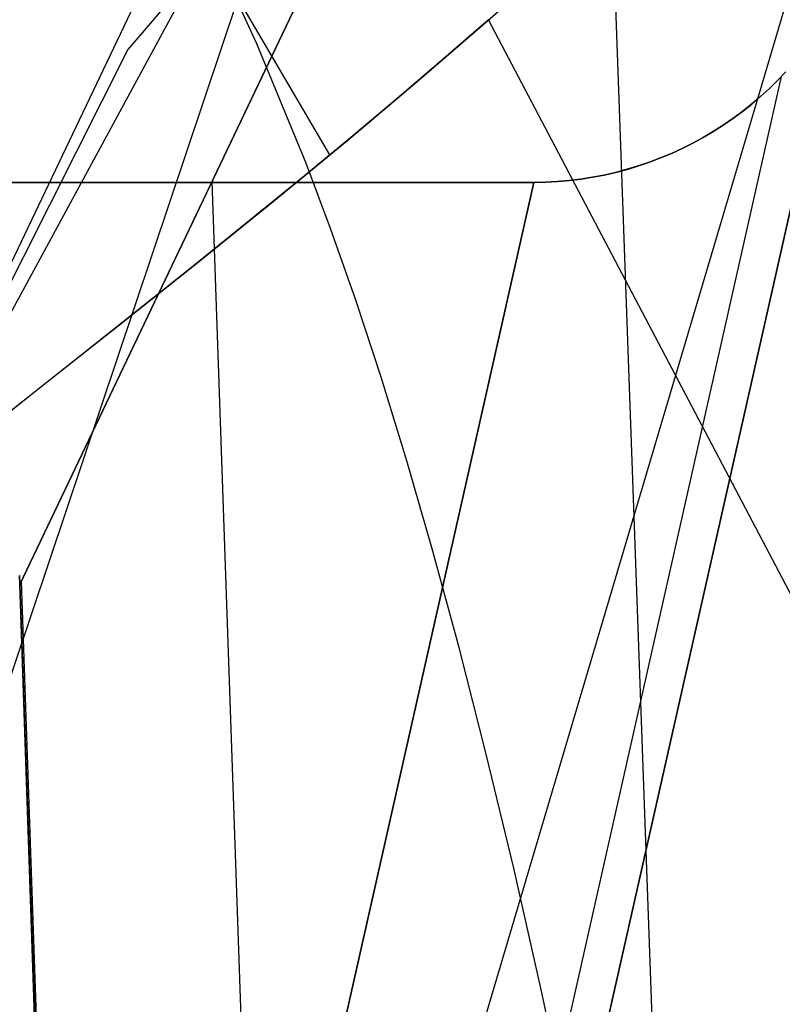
# Model space of a CAD drawing. Header units: millimetres. Extents: x -273 to 273, y -240 to 302.
# Tile 276 of 280: x 230.04 to 234.49, y 229.79 to 235.54. Entities that reach past the tile are written whole.
import ezdxf

# ---------------------------------------------------------------- set-up
doc = ezdxf.new("R2010")
doc.units = ezdxf.units.MM
doc.header["$MEASUREMENT"] = 0
doc.layers.add('IGES level 1', color=7, linetype='Continuous', true_color=0x3e413d)
doc.layers.add('IGES level 2', color=7, linetype='Continuous', true_color=0x008000)

msp = doc.modelspace()

# ---------------------------------------------------------------- linework, layer by layer
at = {"layer": 'IGES level 1'}
for p, q in [((229.5831, 233.2657, 420.4467), (239.6005, 254.288, 0.0001)), ((240.0568, 253.2681), (230.0406, 232.2408, 420.4063)), ((230.0406, 232.2408, 420.4063), (240.0568, 253.2681)), ((224.5786, 215.5784, 421.7705), (234.6867, 245.7241, 6)), ((234.787, 200.3165, 280.5645), (233.3854, 239.2625, 280.0202)), ((224.9904, 203.5249, 422.0318), (235.0162, 237.3382, 6)), ((225.3307, 193.5619, 422.2475), (235.042, 236.6824, 6)), ((235.042, 236.6824, 6), (225.3307, 193.5619, 422.2475)), ((224.7727, 192.0984, 422.2168), (234.4836, 235.2066, 5.9997)), ((234.5093, 235.2339, 6), (234.4617, 235.1841, 6)), ((234.4619, 235.1839, 5.9997), (234.5095, 235.2337, 5.9997)), ((234.4617, 235.1841, 6), (234.4124, 235.136, 6)), ((234.4126, 235.1358, 5.9997), (234.4619, 235.1839, 5.9997)), ((234.3615, 235.0896, 6), (234.3091, 235.045, 6)), ((234.3093, 235.0448, 5.9997), (234.3617, 235.0894, 5.9997)), ((234.4124, 235.136, 6), (234.3615, 235.0896, 6)), ((234.3617, 235.0894, 5.9997), (234.4126, 235.1358, 5.9997)), ((234.3091, 235.045, 6), (234.2551, 235.0022, 6)), ((234.2553, 235.002, 5.9997), (234.3093, 235.0448, 5.9997)), ((234.2551, 235.0022, 6), (234.1997, 234.9612, 6)), ((234.1999, 234.961, 5.9997), (234.2553, 235.002, 5.9997)), ((234.143, 234.9222, 6), (234.0849, 234.8852, 6)), ((234.0851, 234.885, 5.9997), (234.1432, 234.922, 5.9997)), ((234.1997, 234.9612, 6), (234.143, 234.9222, 6)), ((234.1432, 234.922, 5.9997), (234.1999, 234.961, 5.9997)), ((234.0849, 234.8852, 6), (234.0257, 234.8501, 6)), ((234.0258, 234.8499, 5.9997), (234.0851, 234.885, 5.9997)), ((233.9652, 234.8172, 6), (233.9037, 234.7863, 6)), ((233.9038, 234.7861, 5.9997), (233.9653, 234.817, 5.9997)), ((234.0257, 234.8501, 6), (233.9652, 234.8172, 6)), ((233.9653, 234.817, 5.9997), (234.0258, 234.8499, 5.9997)), ((233.8411, 234.7575, 6), (233.7776, 234.7309, 6)), ((233.7777, 234.7307, 5.9998), (233.8412, 234.7573, 5.9997)), ((233.9037, 234.7863, 6), (233.8411, 234.7575, 6)), ((233.8412, 234.7573, 5.9997), (233.9038, 234.7861, 5.9997)), ((233.648, 234.6842, 6), (233.5821, 234.6643, 6)), ((233.5822, 234.6641, 5.9998), (233.6481, 234.6841, 5.9998)), ((233.7132, 234.7064, 6), (233.648, 234.6842, 6)), ((233.6481, 234.6841, 5.9998), (233.7133, 234.7063, 5.9998)), ((233.7776, 234.7309, 6), (233.7132, 234.7064, 6)), ((233.7133, 234.7063, 5.9998), (233.7777, 234.7307, 5.9998)), ((233.4484, 234.6312, 6), (233.3808, 234.6181, 6)), ((233.3809, 234.6179, 5.9999), (233.4485, 234.631, 5.9999)), ((233.5155, 234.6466, 6), (233.4484, 234.6312, 6)), ((233.4485, 234.631, 5.9999), (233.5156, 234.6464, 5.9998)), ((233.5821, 234.6643, 6), (233.5155, 234.6466, 6)), ((233.5156, 234.6464, 5.9998), (233.5822, 234.6641, 5.9998)), ((222.0257, 234.5876, 6), (233.0382, 234.5876, 6)), ((233.0382, 234.5876, 6), (222.0257, 234.5876, 6)), ((223.3304, 191.4932, 422.0835), (233.0382, 234.5876, 6)), ((233.0382, 234.5876, 6), (223.3304, 191.4932, 422.0835)), ((247.446, -233.4056, 382.1929), (231.1615, 234.5939, 373.3607)), ((233.1071, 234.589, 6), (233.0382, 234.5876, 6)), ((233.0382, 234.5876, 6), (233.1071, 234.5889, 6)), ((233.1071, 234.5889, 6), (233.1759, 234.5927, 5.9999)), ((233.1759, 234.5927, 6), (233.1071, 234.589, 6)), ((233.1759, 234.5927, 5.9999), (233.2445, 234.5988, 5.9999)), ((233.2444, 234.5988, 6), (233.1759, 234.5927, 6)), ((233.3128, 234.6073, 6), (233.2444, 234.5988, 6)), ((233.2445, 234.5988, 5.9999), (233.3128, 234.6072, 5.9999)), ((233.3808, 234.6181, 6), (233.3128, 234.6073, 6)), ((233.3128, 234.6072, 5.9999), (233.3809, 234.6179, 5.9999)), ((230.0406, 232.2408, 420.4063), (230.0378, 232.293, 420.4089)), ((230.0378, 232.293, 420.4089), (230.0406, 232.2408, 420.4063)), ((230.0406, 232.2408, 420.4063), (230.0384, 232.2419, 420.4578)), ((230.0384, 232.2418, 420.4578), (230.0406, 232.2408, 420.4063)), ((245.9353, -232.7345, 430.3349), (230.0401, 232.2411, 420.4221)), ((245.9359, -232.7348, 430.3192), (230.0406, 232.2408, 420.4063)), ((230.0406, 232.2408, 420.4063), (245.9359, -232.7348, 430.3192)), ((245.947, -232.7397, 429.9669), (230.0496, 232.2595, 420.031))]:
    msp.add_line(p, q, dxfattribs=at)
at = {"layer": 'IGES level 2', "color": 31, "true_color": 0xfabe47}
for p, q in [((236.4352, 242.0919, 715.4733), (230.6704, 235.3642, 568.3357)), ((231.8493, 234.7484, 782.4571), (230.866, 236.4264, 785.1899)), ((228.6774, 231.4094, 441.9042), (231.2266, 236.1149, 586.5012)), ((231.4233, 235.3968, 583.2676), (231.1418, 236.0035, 583.878)), ((232.7388, 235.5061, 783.4899), (232.9221, 235.6682, 783.6885)), ((232.3566, 235.175, 783.0595), (232.7388, 235.5061, 783.4899)), ((232.7737, 235.5378, 783.5288), (232.5124, 235.3098, 783.2381)), ((234.5667, 232.1269, 777.8357), (232.7737, 235.5378, 783.5288)), ((231.7086, 234.7042, 582.5909), (231.4233, 235.3968, 583.2676)), ((230.6704, 235.3642, 568.3357), (228.6774, 231.4094, 441.9042)), ((232.5124, 235.3098, 783.2381), (232.2409, 235.0772, 782.9256)), ((231.953, 234.8345, 782.5829), (232.3566, 235.175, 783.0595)), ((232.2409, 235.0772, 782.9256), (231.9591, 234.8401, 782.5906)), ((231.5277, 234.4842, 782.0583), (231.953, 234.8345, 782.5829)), ((231.9591, 234.8401, 782.5906), (231.6669, 234.5983, 782.2326)), ((231.8532, 234.3181, 582.2273), (231.7086, 234.7042, 582.5909)), ((231.6669, 234.5983, 782.2326), (231.0515, 234.0992, 781.4448)), ((231.081, 234.1232, 781.4838), (231.5277, 234.4842, 782.0583)), ((231.9994, 233.9013, 581.8465), (231.8532, 234.3181, 582.2273)), ((230.6135, 233.7504, 780.8578), (231.081, 234.1232, 781.4838)), ((231.0515, 234.0992, 781.4448), (230.396, 233.5776, 780.5576)), ((232.1473, 233.4508, 581.4483), (231.9994, 233.9013, 581.8465)), ((230.1262, 233.3647, 780.1787), (230.6135, 233.7504, 780.8578)), ((230.396, 233.5776, 780.5576), (229.7028, 233.0303, 779.5667)), ((232.2973, 232.9634, 581.0327), (232.1473, 233.4508, 581.4483)), ((229.62, 232.9649, 779.4448), (230.1262, 233.3647, 780.1787)), ((232.4494, 232.4361, 580.5994), (232.2973, 232.9634, 581.0327)), ((232.6039, 231.8658, 580.1482), (232.4494, 232.4361, 580.5994)), ((232.761, 231.2495, 579.6789), (232.6039, 231.8658, 580.1482)), ((232.9209, 230.5841, 579.1913), (232.761, 231.2495, 579.6789)), ((233.0839, 229.8665, 578.6853), (232.9209, 230.5841, 579.1913)), ((233.25, 229.0936, 578.1606), (233.0839, 229.8665, 578.6853))]:
    msp.add_line(p, q, dxfattribs=at)

doc.saveas('drawing.dxf')
